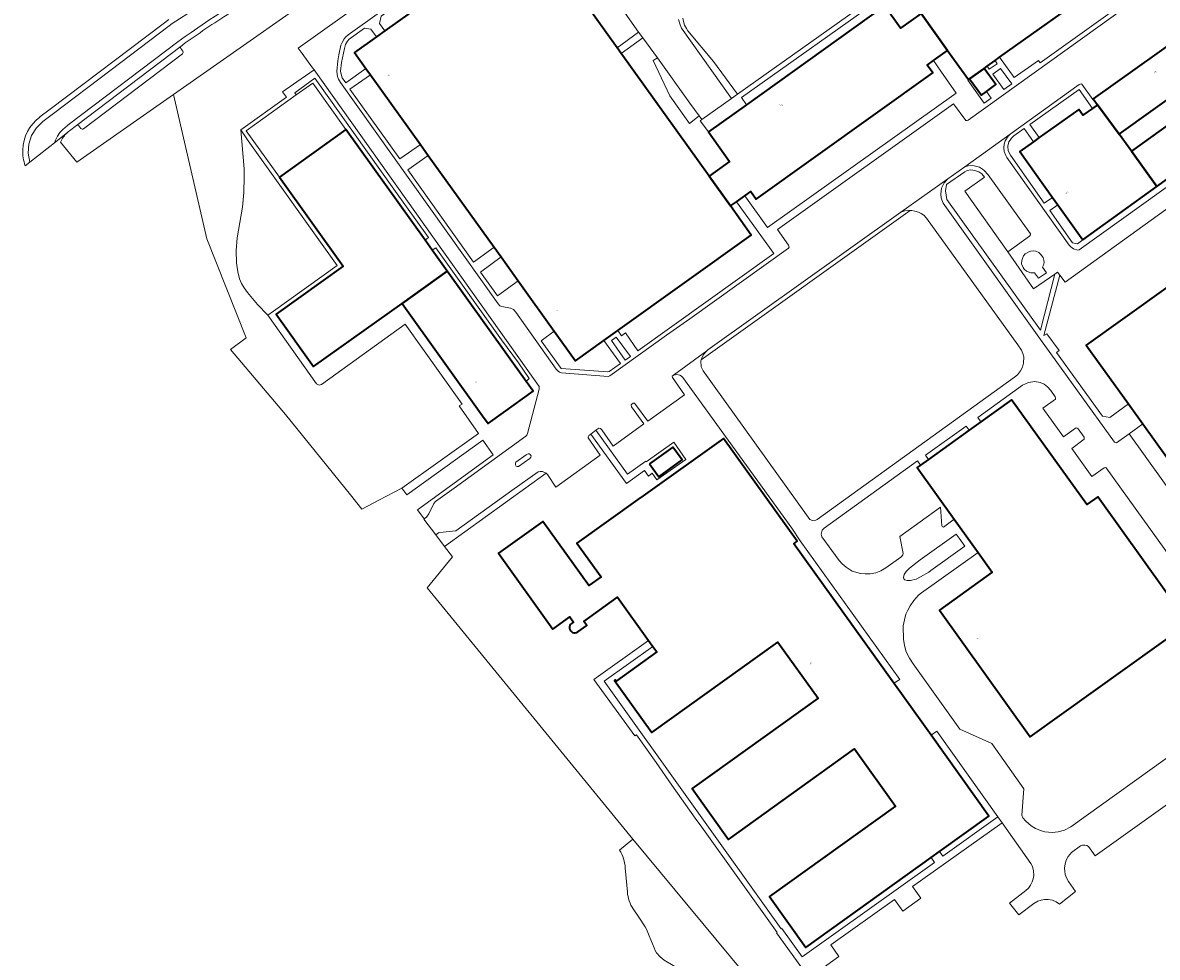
# Model space of a CAD drawing. Header units: metres. Extents: x 197700 to 204338, y 317132 to 325229.
# Tile 943 of 1056: x 198314 to 198631, y 321433 to 321694. Entities that reach past the tile are written whole.
import ezdxf
from ezdxf.enums import TextEntityAlignment as Align

# ---------------------------------------------------------------- set-up
doc = ezdxf.new("R2010")
doc.units = ezdxf.units.M
for name, color, linetype, lineweight in [('B-WE-IE-TERREINAFSCHEIDING_KUNSTMATIG_HEKWERK-G', 20, 'IE-TERREINAFSCHEIDING-KUNSTMATIG', 18), ('B-WE-OG-BEBOUWING-GV', 7, 'Continuous', 35), ('B-WE-OG-BEBOUWING-T18', 10, 'Continuous', 18), ('B-WE-OG-TERREIN_CULTUURSCHEIDING-GV', 7, 'Continuous', 18), ('B-WE-OG-TERREIN_ERF-GV', 7, 'Continuous', 18), ('B-WE-VH-VERHARDING_ASFALT-GV', 252, 'Continuous', 18), ('B-WE-VH-VERHARDING_OPEN-GV', 252, 'Continuous', 18)]:
    doc.layers.add(name, color=color, linetype=linetype, lineweight=lineweight)
doc.styles.add('NLCS-ISO-M200-T18', font='NLCS-ISO.ttf', dxfattribs={"height": 0.36})
doc.linetypes.add('IE-TERREINAFSCHEIDING-KUNSTMATIG', pattern='A,4,[82,NLCS.SHX,S=0.75,R=90,X=0,Y=0],4,-2', length=10)

msp = doc.modelspace()

# ---------------------------------------------------------------- linework, layer by layer
at = {"layer": 'B-WE-IE-TERREINAFSCHEIDING_KUNSTMATIG_HEKWERK-G'}
for points in [[(198561.092, 321816.061), (198550.496, 321812.791), (198539.994, 321805.173), (198519.003, 321790.175), (198445.589, 321737.124), (198407.619, 321710.163), (198355.784, 321673.714)], [(198484.155, 321465.641), (198511.443, 321432.724), (198521.276, 321420.86), (198524.294, 321417.522), (198528.369, 321413.388)]]:
    msp.add_lwpolyline(points, dxfattribs=at)
at = {"layer": 'B-WE-OG-BEBOUWING-GV'}
for points in [[(198586.604, 321684.151), (198614.96, 321704.45), (198606.087, 321716.838), (198619.507, 321726.487), (198620.396, 321727.127), (198622.604, 321728.714), (198620.578, 321731.522), (198618.388, 321729.954), (198617.504, 321729.321), (198604.047, 321719.688), (198588.623, 321741.222), (198587.114, 321743.329), (198582.75, 321749.42), (198545.674, 321722.843), (198564.64, 321696.41), (198572.08, 321686.05), (198577.9, 321677.92), (198578.225, 321678.152), (198582.267, 321681.046), (198583.094, 321681.638), (198585.314, 321683.227)], [(198613.95, 321670.88), (198620.04, 321662.64), (198656.69, 321688.92), (198649.63, 321698.86), (198649.243, 321698.583), (198646.122, 321702.946), (198639.741, 321698.564), (198642.856, 321694.014), (198612.78, 321672.5)], [(198515.392, 321645.466), (198517.08, 321646.66), (198518.6, 321644.54), (198567.9, 321679.83), (198566.37, 321681.96), (198568.171, 321683.25), (198572.08, 321686.05), (198564.64, 321696.41), (198558.91, 321692.3), (198554.45, 321698.51), (198515.85, 321670.881), (198505.226, 321663.277), (198511.13, 321655.06), (198505.4, 321650.95), (198511.37, 321642.62), (198513.042, 321643.803)], [(198578.225, 321678.152), (198581.504, 321673.604), (198582.91, 321674.617), (198585.536, 321676.511), (198582.267, 321681.046)], [(198596.077, 321660.554), (198592.24, 321657.81), (198601.372, 321645), (198602.856, 321642.918), (198609.82, 321633.15), (198630.533, 321648.007), (198623.41, 321657.94), (198620.04, 321662.64), (198613.95, 321670.88), (198612.557, 321669.881), (198609.88, 321667.96), (198608.71, 321669.59), (198597.678, 321661.7)], [(198623.41, 321657.94), (198630.533, 321648.007), (198641.83, 321656.111), (198634.717, 321666.042)], [(198428.072, 321630.229), (198426.063, 321633.038), (198403.957, 321663.948), (198385.397, 321650.672), (198403.21, 321625.77), (198384.45, 321612.34), (198394.93, 321597.76), (198419.65, 321615.39), (198432.255, 321624.38)], [(198696.055, 321515.89), (198719.73, 321532.84), (198701.319, 321558.5), (198694.56, 321567.92), (198706.25, 321576.35), (198703.069, 321580.789), (198695.213, 321591.765), (198676.641, 321617.713), (198669.199, 321612.386), (198661.134, 321623.944), (198674.34, 321633.2), (198666.78, 321643.75), (198610.83, 321603.72), (198622.614, 321587.273), (198626.629, 321581.67), (198658.914, 321536.611), (198662.3, 321531.885), (198681.32, 321505.34), (198694.375, 321514.687)], [(198419.65, 321615.39), (198442.151, 321583.943), (198443.67, 321581.82), (198447.941, 321584.879), (198456.25, 321590.83), (198454.282, 321593.581), (198432.255, 321624.38)], [(198581.327, 321582.242), (198578.081, 321579.916), (198566.705, 321571.762), (198564.485, 321570.17), (198563.55, 321569.5), (198573.915, 321555.038), (198580.566, 321545.757), (198584.52, 321540.24), (198569.76, 321529.67), (198595.16, 321494.23), (198639.4, 321525.94), (198614.01, 321561.36), (198610.95, 321559.16), (198589.96, 321588.43)], [(198488.796, 321570.503), (198491.373, 321566.915), (198497.896, 321571.658), (198495.318, 321575.184)]]:
    msp.add_lwpolyline(points, close=True, dxfattribs=at)
for points in [[(198447.948, 321715.245), (198414.855, 321691.544), (198412.467, 321689.834), (198406.36, 321685.46), (198409.559, 321681), (198410.816, 321679.247), (198424.798, 321659.751), (198426.967, 321656.726), (198445.339, 321631.11), (198447.285, 321628.396), (198452.091, 321621.694), (198462.165, 321607.647), (198468.13, 321599.33), (198476, 321604.965), (198479.91, 321607.764), (198517.21, 321634.47), (198511.37, 321642.62), (198505.4, 321650.95), (198480.851, 321685.221), (198479.701, 321686.826), (198470.518, 321699.646)], [(198468.712, 321523.577), (198471.221, 321525.381), (198470.423, 321526.495), (198479.852, 321533.252), (198488.486, 321521.204), (198489.685, 321519.53), (198490.803, 321517.971), (198479.439, 321509.827), (198479.224, 321510.128), (198479.004, 321509.971), (198489.43, 321495.44), (198524.67, 321520.7), (198535.88, 321505.05), (198500.65, 321479.79), (198510.83, 321465.58), (198546.07, 321490.85), (198557.5, 321474.9), (198522.27, 321449.63), (198532.47, 321435.4), (198567.467, 321460.504), (198569.822, 321462.193), (198583.62, 321472.09), (198567.449, 321494.672), (198557.032, 321509.22), (198529.103, 321548.224), (198530.021, 321548.882), (198509.412, 321577.663), (198487.016, 321561.626), (198485.534, 321560.565), (198468.499, 321548.367), (198475.235, 321538.96), (198471.82, 321536.515), (198458.977, 321554.451), (198446.537, 321545.543), (198461.733, 321524.323), (198466.538, 321527.764), (198467.568, 321526.324), (198467.024, 321525.934)]]:
    msp.add_lwpolyline(points, dxfattribs=at)
msp.add_lwpolyline([(198467.024, 321525.934, 1.0004813), (198468.712, 321523.577)], format="xyb", dxfattribs=at)
at = {"layer": 'B-WE-OG-TERREIN_CULTUURSCHEIDING-GV'}
for points in [[(198324.162, 321660.411), (198328.808, 321654.809), (198341.844, 321663.977), (198355.784, 321673.714), (198407.619, 321710.163), (198445.589, 321737.124), (198519.003, 321790.175), (198539.994, 321805.173), (198550.496, 321812.791), (198561.092, 321816.061), (198555.218, 321821.103), (198554.96, 321820.927), (198543.548, 321814.115)], [(198358.25, 321687.575), (198357.876, 321687.292)], [(198358.264, 321685.128), (198330.626, 321664.151)], [(198357.78, 321686.591), (198358.36, 321685.828)], [(198328.646, 321665.106), (198326.667, 321663.604)], [(198329.926, 321664.247), (198329.347, 321665.01)], [(198523.71, 321415.185), (198526.902, 321411.951), (198528.369, 321413.388), (198524.294, 321417.522), (198521.276, 321420.86), (198511.443, 321432.724), (198484.155, 321465.641), (198480.429, 321462.591)], [(198482.007, 321457.601), (198482.595, 321450.826)], [(198484.229, 321446.134), (198485.786, 321443.812), (198487.569, 321441.154), (198487.949, 321440.455), (198488.698, 321438.658), (198490.092, 321435.314), (198490.332, 321434.571), (198490.699, 321433.868), (198491.725, 321432.776), (198492.912, 321431.861), (198497.872, 321428.818)]]:
    msp.add_lwpolyline(points, dxfattribs=at)
for points in [[(198371.575, 321696.542, 0.0151786), (198358.25, 321687.575)], [(198357.876, 321687.292, 0.4087337), (198357.78, 321686.591)], [(198358.36, 321685.828, -0.4139472), (198358.264, 321685.128)], [(198329.347, 321665.01, 0.4107573), (198328.646, 321665.106)], [(198326.156, 321663.182, 0.1076383), (198324.162, 321660.411)], [(198326.667, 321663.604, 0.0202821), (198326.156, 321663.182)], [(198330.626, 321664.151, -0.4139472), (198329.926, 321664.247)], [(198480.429, 321462.591, -0.1104738), (198482.007, 321457.601)], [(198482.595, 321450.826, 0.1317652), (198484.229, 321446.134)]]:
    msp.add_lwpolyline(points, format="xyb", dxfattribs=at)
at = {"layer": 'B-WE-OG-TERREIN_ERF-GV'}
for points in [[(198545.674, 321722.843), (198521.314, 321756.795), (198519.501, 321755.496), (198521.196, 321753.066), (198520.82, 321752.779), (198535.323, 321732.239), (198560.208, 321697.516), (198558.982, 321696.643), (198555.175, 321701.877), (198514.447, 321672.893), (198515.85, 321670.881), (198554.45, 321698.51), (198558.91, 321692.3), (198564.64, 321696.41)], [(198606.087, 321716.838), (198614.96, 321704.45), (198586.604, 321684.151), (198590.679, 321678.471), (198597.45, 321683.252), (198597.962, 321682.563), (198627.914, 321704.171), (198628.903, 321705.283), (198629.317, 321705.895), (198629.956, 321707.308), (198630.17, 321708.045), (198630.197, 321709.871), (198630.124, 321710.822), (198629.775, 321711.898), (198619.507, 321726.487)], [(198447.948, 321715.245), (198446.522, 321717.275), (198444.496, 321717.624), (198413.771, 321695.634), (198413.36, 321693.607), (198414.855, 321691.544)], [(198409.559, 321681), (198406.36, 321685.46), (198412.467, 321689.834), (198410.911, 321691.993), (198409.098, 321692.304), (198404.85, 321689.2), (198404.425, 321688.675), (198403.876, 321687.724), (198403.539, 321686.649), (198402.755, 321682.671), (198402.481, 321680.257), (198402.67, 321679.069), (198402.933, 321678.394), (198403.896, 321677.032)], [(198505.4, 321650.95), (198511.13, 321655.06), (198505.226, 321663.277), (198502.897, 321666.381), (198503.385, 321666.73), (198502.627, 321667.764), (198499.965, 321665.68), (198494.471, 321673.368), (198489.801, 321683.283), (198490.976, 321684.034), (198486.934, 321689.596), (198480.851, 321685.221)], [(198499.965, 321665.68), (198502.627, 321667.764), (198500, 321671.345), (198490.976, 321684.034), (198489.801, 321683.283), (198494.471, 321673.368)], [(198568.171, 321683.25), (198566.37, 321681.96), (198567.9, 321679.83), (198518.6, 321644.54), (198517.08, 321646.66), (198515.392, 321645.466), (198521.75, 321636.558), (198574.455, 321674.093), (198570.175, 321680.253)], [(198586.881, 321680.979), (198584.666, 321679.481), (198587.736, 321675.199), (198589.977, 321676.771)], [(198410.816, 321679.247), (198405.085, 321675.206), (198419.038, 321655.767), (198424.798, 321659.751)], [(198612.557, 321669.881), (198608.818, 321675.193), (198595.062, 321665.394), (198597.678, 321661.7), (198608.71, 321669.59), (198609.88, 321667.96)], [(198601.372, 321645), (198592.24, 321657.81), (198596.077, 321660.554), (198593.498, 321664.27), (198590.607, 321662.211), (198589.943, 321661.586), (198589.505, 321661.037), (198589.216, 321660.512), (198588.927, 321659.286), (198589.038, 321658.023), (198589.624, 321656.759), (198599.083, 321643.411)], [(198445.339, 321631.11), (198426.967, 321656.726), (198421.278, 321652.68), (198439.612, 321626.915)], [(198588.861, 321629.755), (198576.856, 321646.746), (198582.363, 321650.69), (198581.614, 321651.555), (198580.777, 321652.144), (198579.702, 321652.533), (198578.602, 321652.685), (198577.552, 321652.486), (198576.863, 321652.15), (198571.807, 321648.605), (198571.479, 321646.816), (198571.864, 321644.377), (198598.047, 321607.902), (198601.995, 321623.581), (198596.062, 321619.487)], [(198609.82, 321633.15), (198602.856, 321642.918), (198600.619, 321641.345), (198606.996, 321632.305), (198608.333, 321632.052)], [(198561.594, 321641.352), (198503.205, 321599.636), (198503.117, 321599.311), (198503.253, 321597.672), (198503.726, 321596.533), (198533.067, 321555.676), (198533.604, 321555.024), (198534.303, 321554.736), (198535.241, 321554.797), (198535.642, 321555.021), (198590.739, 321594.716), (198591.603, 321595.441), (198592.417, 321596.49), (198592.981, 321597.565), (198593.283, 321598.69), (198593.335, 321600.416), (198593.111, 321601.38), (198592.712, 321602.343), (198591.727, 321603.821), (198566.217, 321639.219), (198565.443, 321640.046), (198564.694, 321640.522), (198563.981, 321640.861), (198562.956, 321641.188), (198562.031, 321641.377)], [(198447.285, 321628.396), (198441.539, 321624.14), (198446.294, 321617.464), (198452.091, 321621.694)], [(198597.504, 321622.4), (198599.694, 321623.96), (198598.584, 321625.475), (198598.91, 321626.087), (198599.011, 321626.8), (198598.962, 321627.476), (198598.737, 321628.239), (198598.051, 321629.178), (198597.551, 321629.579), (198596.727, 321629.956), (198596.089, 321630.044), (198595.351, 321630.008), (198594.989, 321629.908), (198593.787, 321629.235), (198593.311, 321628.66), (198593.061, 321628.222), (198592.847, 321627.397), (198592.746, 321626.459), (198593.144, 321625.42), (198593.469, 321624.932), (198594.106, 321624.393), (198595.356, 321623.954), (198595.781, 321623.891), (198596.381, 321623.94)], [(198462.165, 321607.647), (198458.505, 321604.952), (198464.048, 321597.177), (198477.113, 321596.209), (198477.501, 321596.334), (198480.637, 321598.537), (198476, 321604.965), (198468.13, 321599.33)], [(198478.147, 321604.989), (198481.934, 321599.499), (198483.435, 321600.524), (198479.497, 321605.976)], [(198566.705, 321571.762), (198578.081, 321579.916), (198577.241, 321581.102), (198565.901, 321573.001)], [(198658.914, 321536.611), (198626.629, 321581.67), (198622.777, 321578.946), (198651.032, 321539.479), (198647.928, 321537.244), (198647.627, 321536.857), (198647.676, 321536.319), (198650.834, 321531.774), (198651.121, 321531.511), (198651.346, 321531.448), (198652.059, 321531.734)], [(198564.485, 321570.17), (198563.636, 321571.403), (198537.551, 321552.542), (198537, 321551.967), (198536.711, 321550.892), (198536.96, 321550.141), (198541.803, 321543.492), (198542.589, 321542.616), (198543.726, 321541.663), (198545.437, 321540.585), (198547.7, 321539.906), (198549.012, 321539.754), (198550.4, 321539.802), (198552.001, 321540.1), (198553.452, 321540.611), (198554.854, 321541.434), (198558.984, 321544.418), (198559.398, 321544.792), (198559.586, 321545.142), (198559.636, 321545.455), (198558.705, 321550.222), (198570.107, 321558.423), (198570.438, 321553.219), (198570.55, 321553.056), (198570.887, 321552.881), (198573.915, 321555.038), (198563.55, 321569.5)], [(198575.314, 321549.719), (198574.498, 321550.874), (198564.398, 321543.709), (198561.456, 321541.399), (198560.492, 321540.438), (198559.916, 321539.575), (198559.764, 321538.763), (198559.864, 321538.412), (198560.139, 321538.087), (198560.776, 321537.898), (198561.676, 321537.922), (198563.252, 321538.32), (198564.479, 321538.918), (198566.831, 321540.291), (198567.37, 321540.74), (198576.894, 321547.481)], [(198567.467, 321460.504), (198532.47, 321435.4), (198522.27, 321449.63), (198557.5, 321474.9), (198546.07, 321490.85), (198510.83, 321465.58), (198500.65, 321479.79), (198535.88, 321505.05), (198524.67, 321520.7), (198489.43, 321495.44), (198479.004, 321509.971), (198479.224, 321510.128), (198479.439, 321509.827), (198490.803, 321517.971), (198489.685, 321519.53), (198476.126, 321509.804), (198525.584, 321440.536), (198525.797, 321440.686), (198531.401, 321432.775), (198568.384, 321459.151)], [(198569.822, 321462.193), (198570.74, 321460.883), (198586.142, 321471.909), (198569.078, 321495.817), (198567.449, 321494.672), (198583.62, 321472.09)]]:
    msp.add_lwpolyline(points, close=True, dxfattribs=at)
for points in [[(198407.619, 321710.163), (198355.784, 321673.714), (198365.095, 321633.453), (198376.116, 321605.727), (198371.657, 321602.522), (198387.103, 321584.353), (198405.268, 321561.902), (198408.434, 321557.839), (198413.11, 321560.378), (198419.618, 321563.736), (198441.009, 321579.03), (198435.566, 321586.743), (198436.403, 321587.194), (198420.51, 321609.533), (198397.094, 321592.725), (198396.732, 321592.575), (198396.445, 321592.562), (198395.757, 321592.874), (198382.141, 321612.088), (198379.201, 321615.026), (198376.411, 321618.451), (198375.485, 321619.726), (198374.772, 321620.901), (198374.22, 321622.276), (198373.707, 321624.177), (198373.33, 321626.728), (198373.277, 321630.117), (198373.587, 321633.656), (198375.043, 321642.299), (198375.428, 321646.388), (198375.55, 321650.791), (198375.498, 321652.942), (198374.553, 321663.846), (198387.335, 321672.995), (198386.271, 321674.458), (198390.245, 321677.324), (198395.043, 321680.616), (198394.629, 321681.192), (198391.711, 321685.25), (198390.638, 321686.741), (198434.27, 321717.943)], [(198709.858, 321616.933), (198687.107, 321649.047), (198675.114, 321666.264), (198674.515, 321666.903), (198673.628, 321667.517), (198672.903, 321667.831), (198671.853, 321668.02), (198670.027, 321667.822), (198668.288, 321666.812), (198657.411, 321659.085), (198656.7, 321660.024), (198656.25, 321660.063), (198637.162, 321646.282), (198636.799, 321645.782), (198636.685, 321645.094), (198636.972, 321644.368), (198604.905, 321621.313), (198603.407, 321623.291)], [(198603.407, 321623.291), (198598.92, 321606.362), (198599.796, 321606.898), (198603.203, 321602.165), (198602.527, 321601.628), (198615.319, 321583.823), (198617.394, 321583.482), (198622.614, 321587.273), (198610.83, 321603.72), (198666.78, 321643.75), (198674.34, 321633.2), (198661.134, 321623.944), (198669.199, 321612.386), (198676.641, 321617.713), (198695.213, 321591.765), (198707.051, 321600.238)], [(198467.024, 321525.934), (198467.568, 321526.324), (198466.538, 321527.764), (198461.733, 321524.323), (198446.537, 321545.543), (198458.977, 321554.451), (198471.82, 321536.515), (198475.235, 321538.96), (198468.499, 321548.367), (198485.534, 321560.565), (198487.016, 321561.626), (198509.412, 321577.663), (198530.021, 321548.882), (198529.103, 321548.224), (198557.032, 321509.22), (198558.7, 321510.283), (198530.907, 321549.062), (198528.523, 321552.543), (198498.104, 321594.62), (198497.679, 321595.02), (198497.228, 321595.294), (198496.378, 321595.469), (198495.478, 321595.318), (198495.116, 321595.043), (198495.204, 321594.631), (198498.545, 321589.805), (198488.299, 321582.446), (198484.908, 321587.159), (198484.57, 321587.521), (198484.245, 321587.508), (198483.858, 321587.246), (198483.696, 321586.995), (198483.783, 321586.508), (198487.15, 321581.67), (198478.653, 321575.5), (198475.462, 321580.012), (198475.099, 321580.387), (198474.612, 321580.5), (198473.825, 321579.949), (198482.653, 321567.687), (198487.707, 321571.325), (198487.87, 321571.095), (198495.538, 321576.568), (198498.947, 321571.792), (198490.862, 321566.021), (198489.534, 321567.883), (198488.472, 321567.125), (198487.393, 321568.638), (198482.342, 321565.014), (198472.4, 321578.873), (198471.838, 321578.435), (198471.651, 321578.122), (198471.651, 321577.772), (198475.017, 321572.934), (198462.622, 321564.035), (198460.245, 321567.573), (198459.919, 321567.885), (198431.531, 321547.422), (198433.746, 321544.51), (198426.639, 321535.877), (198484.155, 321465.641), (198511.443, 321432.724), (198521.276, 321420.86)], [(198531.056, 321430.049), (198524.292, 321439.452), (198524.405, 321439.589), (198503.419, 321468.95), (198501.562, 321471.495), (198495.039, 321480.696), (198490.624, 321487.107), (198485.099, 321494.846), (198484.686, 321494.534), (198473.188, 321510.253), (198488.486, 321521.204), (198479.852, 321533.252), (198470.423, 321526.495), (198471.221, 321525.381), (198468.712, 321523.577)], [(198643.3, 321482.411), (198613.261, 321460.957), (198611.405, 321463.552), (198610.943, 321463.854), (198610.368, 321464.006), (198609.718, 321463.97), (198609.179, 321463.784), (198606.71, 321461.952), (198605.744, 321460.829), (198605.216, 321459.78), (198604.9, 321458.717), (198604.759, 321457.492), (198604.781, 321456.666), (198604.916, 321455.777), (198605.264, 321454.801), (198605.836, 321453.786), (198607.791, 321451.04), (198603.316, 321447.5), (198602.405, 321448.128), (198601.369, 321448.557), (198600.144, 321448.773), (198599.143, 321448.764), (198598.23, 321448.616), (198597.241, 321448.281), (198596.189, 321447.696), (198591.927, 321444.531), (198589.36, 321447.779), (198593.973, 321451.331), (198594.663, 321451.992), (198595.228, 321452.753), (198595.744, 321453.753), (198595.983, 321454.528), (198596.124, 321455.453), (198596.102, 321456.754), (198595.781, 321457.969), (198595.371, 321458.883), (198587.313, 321470.229), (198562.298, 321452.375), (198564.603, 321449.166), (198559.577, 321445.565), (198557.248, 321448.762), (198539.402, 321436.092), (198541.694, 321432.845), (198536.668, 321429.194)]]:
    msp.add_lwpolyline(points, dxfattribs=at)
msp.add_lwpolyline([(198468.712, 321523.577, -1.0004813), (198467.024, 321525.934)], format="xyb", dxfattribs=at)
at = {"layer": 'B-WE-VH-VERHARDING_ASFALT-GV'}
for points in [[(198533.054, 321812.375), (198532.855, 321812.176), (198532.455, 321811.779), (198529.776, 321809.442), (198527.481, 321807.636), (198523.834, 321804.893), (198483.635, 321776.907), (198477.312, 321772.758), (198467.198, 321766.143), (198455.51, 321758.538), (198434.465, 321744.847), (198393.797, 321718.387), (198379.417, 321708.986), (198361.812, 321697.679), (198355.384, 321693.564), (198354.582, 321692.951), (198337.996, 321680.387), (198322.213, 321668.436), (198319.296, 321666.228), (198317.465, 321664.453), (198316.116, 321662.289), (198315.328, 321659.864), (198315.148, 321657.32), (198315.587, 321654.808)], [(198533.03, 321806.445), (198532.82, 321806.257), (198532.927, 321806.09), (198530.208, 321803.896), (198526.415, 321800.909), (198507.351, 321787.091), (198497.633, 321780.382), (198492.735, 321777.084), (198480.015, 321768.707), (198446.409, 321746.896), (198370.776, 321697.811), (198367.375, 321695.633), (198365.691, 321694.519), (198360.674, 321691.124), (198359.024, 321689.959), (198356.969, 321688.487), (198326.75, 321665.55), (198326.143, 321665.13), (198324.84, 321664.002), (198324.029, 321663.095), (198323.34, 321662.091), (198322.786, 321661.007), (198322.507, 321660.285), (198326.156, 321663.182)], [(198314.336, 321653.814), (198315.587, 321654.808), (198315.148, 321657.32), (198315.328, 321659.864), (198316.116, 321662.289), (198317.465, 321664.453), (198319.296, 321666.228), (198322.213, 321668.436), (198337.996, 321680.387), (198354.582, 321692.951), (198355.384, 321693.564), (198361.812, 321697.679)], [(198315.587, 321654.808), (198322.505, 321660.283), (198322.507, 321660.285), (198322.786, 321661.007), (198323.34, 321662.091), (198324.029, 321663.095), (198324.84, 321664.002), (198326.143, 321665.13), (198326.75, 321665.55), (198356.969, 321688.487), (198359.024, 321689.959), (198360.674, 321691.124), (198365.691, 321694.519)], [(198354.433, 321694.715), (198352.874, 321693.534), (198321.307, 321669.632), (198318.459, 321667.475), (198318.391, 321667.424)], [(198326.667, 321663.604), (198328.646, 321665.106), (198357.876, 321687.292), (198358.25, 321687.575)]]:
    msp.add_lwpolyline(points, dxfattribs=at)
for points in [[(198358.25, 321687.575, -0.0151786), (198371.575, 321696.542)], [(198318.391, 321667.424, 0.2253979), (198313.642, 321658.29)], [(198326.156, 321663.182, -0.0202821), (198326.667, 321663.604)], [(198313.642, 321658.29, 0.0951725), (198314.336, 321653.814)]]:
    msp.add_lwpolyline(points, format="xyb", dxfattribs=at)
at = {"layer": 'B-WE-VH-VERHARDING_OPEN-GV'}
for points in [[(198454.479, 321726.146), (198404.612, 321690.476), (198403.912, 321689.875), (198403.437, 321689.337), (198402.863, 321688.299), (198402.564, 321687.498), (198401.953, 321684.822), (198401.667, 321683.183), (198401.394, 321680.169), (198401.582, 321678.744), (198401.87, 321678.031), (198402.434, 321677.081), (198446.458, 321615.263), (198446.959, 321614.738), (198447.547, 321614.488), (198449.91, 321614.002), (198450.81, 321613.652), (198451.423, 321612.902), (198462.736, 321596.976), (198463.249, 321596.389), (198463.649, 321596.151), (198464.224, 321595.976), (198477.202, 321594.983), (198477.689, 321595.096), (198493.507, 321606.485), (198500, 321611.042), (198527.643, 321630.771), (198527.781, 321631.058), (198527.657, 321631.609), (198524.55, 321636.004), (198573.726, 321671.117), (198577.196, 321666.509), (198577.508, 321666.508), (198577.796, 321666.62), (198627.524, 321702.383)], [(198627.524, 321702.383), (198577.796, 321666.62), (198577.508, 321666.508), (198577.196, 321666.509), (198573.726, 321671.117), (198524.55, 321636.004), (198527.657, 321631.609), (198527.781, 321631.058), (198527.643, 321630.771), (198500, 321611.042), (198493.507, 321606.485), (198477.689, 321595.096), (198477.202, 321594.983), (198464.224, 321595.976), (198463.649, 321596.151), (198463.249, 321596.389), (198462.736, 321596.976), (198451.423, 321612.902), (198450.81, 321613.652), (198449.91, 321614.002), (198447.547, 321614.488), (198446.959, 321614.738), (198446.458, 321615.263), (198402.434, 321677.081), (198401.87, 321678.031), (198401.582, 321678.744), (198401.394, 321680.169), (198401.667, 321683.183), (198401.953, 321684.822), (198402.564, 321687.498), (198402.863, 321688.299), (198403.437, 321689.337), (198403.912, 321689.875), (198404.612, 321690.476), (198454.479, 321726.146)], [(198434.27, 321717.943), (198390.638, 321686.741), (198391.711, 321685.25), (198394.629, 321681.192), (198395.043, 321680.616), (198457.338, 321593.096), (198457.901, 321592.133), (198457.927, 321591.396), (198454.686, 321579.013), (198454.474, 321578.538), (198454.211, 321578.262), (198434.182, 321563.732), (198428.972, 321560.052), (198428.485, 321559.464), (198427.087, 321556.524), (198426.5, 321555.648), (198425.85, 321555.185), (198425.737, 321555.11), (198429.036, 321550.713), (198429.778, 321551.211), (198430.191, 321551.336), (198434.691, 321551.801), (198450.297, 321563.09), (198457.694, 321568.272), (198458.181, 321568.397), (198458.906, 321568.398), (198459.919, 321567.885), (198460.245, 321567.573), (198462.622, 321564.035), (198475.017, 321572.934), (198471.651, 321577.772), (198471.651, 321578.122), (198471.838, 321578.435), (198472.4, 321578.873), (198473.825, 321579.949), (198474.612, 321580.5), (198475.099, 321580.387), (198475.462, 321580.012), (198478.653, 321575.5), (198487.15, 321581.67), (198483.783, 321586.508), (198483.696, 321586.995), (198483.858, 321587.246), (198484.245, 321587.508), (198484.57, 321587.521), (198484.908, 321587.159), (198488.299, 321582.446), (198498.545, 321589.805), (198495.204, 321594.631), (198495.116, 321595.043), (198495.478, 321595.318), (198504.816, 321602.155), (198505.06, 321602.373), (198559.017, 321640.868), (198572.147, 321650.218), (198576.915, 321653.575), (198589.582, 321662.713), (198608.857, 321676.593), (198609.358, 321676.705), (198609.62, 321676.68), (198612.642, 321672.401), (198612.78, 321672.5), (198642.856, 321694.014)], [(198627.914, 321704.171), (198597.962, 321682.563), (198597.45, 321683.252), (198590.679, 321678.471), (198586.604, 321684.151), (198585.314, 321683.227), (198585.92, 321682.356), (198583.718, 321680.796), (198583.094, 321681.638), (198582.267, 321681.046), (198585.536, 321676.511), (198582.91, 321674.617), (198584.269, 321672.702), (198582.317, 321671.292), (198577.712, 321677.785), (198577.9, 321677.92), (198572.08, 321686.05), (198568.171, 321683.25), (198570.175, 321680.253), (198574.455, 321674.093), (198521.75, 321636.558), (198515.392, 321645.466), (198513.042, 321643.803), (198523.528, 321629.288), (198485.532, 321602.087), (198482.081, 321607.179), (198480.969, 321606.341), (198479.91, 321607.764), (198476, 321604.965), (198480.637, 321598.537), (198477.501, 321596.334), (198477.113, 321596.209), (198464.048, 321597.177), (198458.505, 321604.952), (198462.165, 321607.647), (198452.091, 321621.694), (198446.294, 321617.464), (198441.539, 321624.14), (198447.285, 321628.396), (198445.339, 321631.11), (198439.612, 321626.915), (198421.278, 321652.68), (198426.967, 321656.726), (198424.798, 321659.751), (198419.038, 321655.767), (198405.085, 321675.206), (198410.816, 321679.247), (198409.559, 321681), (198403.896, 321677.032), (198402.933, 321678.394), (198402.67, 321679.069), (198402.481, 321680.257), (198402.755, 321682.671), (198403.539, 321686.649), (198403.876, 321687.724), (198404.425, 321688.675), (198404.85, 321689.2), (198409.098, 321692.304), (198410.911, 321691.993), (198412.467, 321689.834), (198414.855, 321691.544), (198413.36, 321693.607), (198413.771, 321695.634)], [(198498.056, 321695.13), (198498.357, 321693.792), (198498.595, 321693.105), (198499.071, 321692.192), (198499.521, 321691.554), (198506.671, 321682.973), (198513.378, 321673.837), (198554.389, 321703.004)], [(198481.315, 321697.397), (198485.745, 321691.172), (198486.934, 321689.596), (198490.976, 321684.034), (198500, 321671.345), (198502.627, 321667.764), (198503.385, 321666.73), (198511.68, 321672.629), (198497.758, 321692.254), (198497.32, 321693.217), (198496.906, 321694.679)], [(198496.906, 321694.679), (198497.32, 321693.217), (198497.758, 321692.254), (198511.68, 321672.629), (198513.378, 321673.837), (198506.671, 321682.973), (198499.521, 321691.554), (198499.071, 321692.192), (198498.595, 321693.105), (198498.357, 321693.792), (198498.056, 321695.13)], [(198656.69, 321688.92), (198620.04, 321662.64), (198623.41, 321657.94), (198634.717, 321666.042)], [(198641.83, 321656.111), (198630.533, 321648.007), (198609.82, 321633.15), (198608.333, 321632.052), (198606.996, 321632.305), (198600.619, 321641.345), (198602.856, 321642.918), (198601.372, 321645), (198599.083, 321643.411), (198589.624, 321656.759), (198589.038, 321658.023), (198588.927, 321659.286), (198589.216, 321660.512), (198589.505, 321661.037), (198589.943, 321661.586), (198590.607, 321662.211), (198593.498, 321664.27), (198596.077, 321660.554), (198597.678, 321661.7), (198595.062, 321665.394), (198608.818, 321675.193), (198612.557, 321669.881), (198613.95, 321670.88), (198612.78, 321672.5), (198612.642, 321672.401), (198609.62, 321676.68), (198609.358, 321676.705), (198608.857, 321676.593), (198589.582, 321662.713), (198588.956, 321662.076), (198588.141, 321660.789), (198587.878, 321659.913), (198587.776, 321658.888), (198587.875, 321657.862), (198588.323, 321656.686), (198588.61, 321656.172), (198606.007, 321631.631), (198606.494, 321631.167), (198607.293, 321630.615), (198608.431, 321630.251), (198608.869, 321630.388), (198667.357, 321672.279)], [(198667.357, 321672.279), (198608.869, 321630.388), (198608.431, 321630.251), (198607.293, 321630.615), (198606.494, 321631.167), (198606.007, 321631.631), (198588.61, 321656.172), (198588.323, 321656.686), (198587.875, 321657.862), (198587.776, 321658.888), (198587.878, 321659.913), (198588.141, 321660.789), (198588.956, 321662.076), (198589.582, 321662.713), (198576.915, 321653.575), (198577.829, 321653.849), (198579.117, 321653.947), (198580.979, 321653.432), (198581.854, 321652.88), (198582.303, 321652.504), (198583.364, 321651.339), (198595.22, 321634.861), (198595.208, 321634.511), (198594.919, 321634.174), (198588.861, 321629.755), (198596.062, 321619.487), (198601.995, 321623.581), (198602.771, 321624.13), (198603.407, 321623.291), (198604.905, 321621.313), (198636.972, 321644.368)], [(198651.032, 321539.479), (198622.777, 321578.946), (198619.298, 321576.45), (198618.685, 321576.638), (198598.043, 321605.262), (198570.85, 321643.403), (198570.426, 321644.304), (198570.289, 321644.867), (198570.215, 321645.893), (198570.38, 321647.606), (198571.145, 321649.068), (198572.147, 321650.218), (198559.017, 321640.868), (198559.587, 321641.068), (198560.156, 321641.267), (198561.169, 321641.391), (198561.594, 321641.352), (198562.031, 321641.377), (198562.956, 321641.188), (198563.981, 321640.861), (198564.694, 321640.522), (198565.443, 321640.046), (198566.217, 321639.219), (198591.727, 321603.821), (198592.712, 321602.343), (198593.111, 321601.38), (198593.335, 321600.416), (198593.283, 321598.69), (198592.981, 321597.565), (198592.417, 321596.49), (198591.603, 321595.441), (198590.739, 321594.716), (198535.642, 321555.021), (198535.241, 321554.797), (198534.303, 321554.736), (198533.604, 321555.024), (198533.067, 321555.676), (198503.726, 321596.533), (198503.253, 321597.672), (198503.117, 321599.311), (198503.205, 321599.636), (198503.557, 321600.524), (198503.995, 321601.224), (198504.571, 321601.936), (198504.816, 321602.155), (198495.478, 321595.318), (198496.378, 321595.469), (198497.228, 321595.294), (198497.679, 321595.02), (198498.104, 321594.62), (198528.523, 321552.543), (198530.907, 321549.062), (198558.7, 321510.283), (198557.032, 321509.22), (198567.449, 321494.672), (198569.078, 321495.817), (198586.142, 321471.909), (198587.313, 321470.229), (198595.371, 321458.883), (198595.781, 321457.969), (198596.102, 321456.754), (198596.124, 321455.453), (198595.983, 321454.528), (198595.744, 321453.753), (198595.228, 321452.753), (198594.663, 321451.992), (198593.973, 321451.331), (198589.36, 321447.779), (198591.927, 321444.531), (198596.189, 321447.696), (198597.241, 321448.281), (198598.23, 321448.616), (198599.143, 321448.764), (198600.144, 321448.773), (198601.369, 321448.557), (198602.405, 321448.128), (198603.316, 321447.5), (198607.791, 321451.04), (198605.836, 321453.786), (198605.264, 321454.801), (198604.916, 321455.777), (198604.781, 321456.666), (198604.759, 321457.492), (198604.9, 321458.717), (198605.216, 321459.78), (198605.744, 321460.829), (198606.71, 321461.952), (198609.179, 321463.784), (198609.718, 321463.97), (198610.368, 321464.006), (198610.943, 321463.854), (198611.405, 321463.552), (198613.261, 321460.957), (198643.3, 321482.411)], [(198637.185, 321491.074), (198606.506, 321469.084), (198604.715, 321468.163), (198602.925, 321467.668), (198601.299, 321467.51), (198599.236, 321467.704), (198598.324, 321467.932), (198596.637, 321468.6), (198595.401, 321469.329), (198593.905, 321470.672), (198593.132, 321471.638), (198592.834, 321472.314), (198593.406, 321479.681), (198584.388, 321492.419), (198575.496, 321496.348), (198562.407, 321514.643), (198561.396, 321516.183), (198560.947, 321517.034), (198560.424, 321518.286), (198560.001, 321519.887), (198559.703, 321521.451), (198559.671, 321525.216), (198559.998, 321526.955), (198560.438, 321528.492), (198560.827, 321529.467), (198561.567, 321530.83), (198562.594, 321532.354), (198563.971, 321533.791), (198564.798, 321534.452), (198580.566, 321545.757), (198573.915, 321555.038), (198570.887, 321552.881), (198570.55, 321553.056), (198570.438, 321553.219), (198570.107, 321558.423), (198558.705, 321550.222), (198559.636, 321545.455), (198559.586, 321545.142), (198559.398, 321544.792), (198558.984, 321544.418), (198554.854, 321541.434), (198553.452, 321540.611), (198552.001, 321540.1), (198550.4, 321539.802), (198549.012, 321539.754), (198547.7, 321539.906), (198545.437, 321540.585), (198543.726, 321541.663), (198542.589, 321542.616), (198541.803, 321543.492), (198536.96, 321550.141), (198536.711, 321550.892), (198537, 321551.967), (198537.551, 321552.542), (198563.636, 321571.403), (198564.485, 321570.17), (198566.705, 321571.762), (198565.901, 321573.001), (198577.241, 321581.102), (198578.081, 321579.916), (198581.327, 321582.242), (198580.47, 321583.487), (198593.036, 321592.524), (198594.638, 321593.31), (198596.451, 321593.557), (198597.952, 321593.23), (198599.026, 321592.803), (198599.976, 321592.101), (198600.949, 321590.999), (198602.147, 321589.296), (198602.21, 321589.033), (198602.171, 321588.608), (198598.704, 321586.086), (198604.47, 321578.098), (198607.762, 321580.544), (198608.025, 321580.632), (198608.312, 321580.544), (198608.55, 321580.318), (198610.247, 321577.977), (198610.272, 321577.676), (198610.184, 321577.414), (198606.742, 321574.867), (198612.408, 321567.041), (198615.812, 321569.438), (198616.125, 321569.487), (198616.387, 321569.374), (198655.225, 321515.407)], [(198655.225, 321515.407), (198616.387, 321569.374), (198616.125, 321569.487), (198615.812, 321569.438), (198612.408, 321567.041), (198606.742, 321574.867), (198610.184, 321577.414), (198610.272, 321577.676), (198610.247, 321577.977), (198608.55, 321580.318), (198608.312, 321580.544), (198608.025, 321580.632), (198607.762, 321580.544), (198604.47, 321578.098), (198598.704, 321586.086), (198602.171, 321588.608), (198602.21, 321589.033), (198602.147, 321589.296), (198600.949, 321590.999), (198599.976, 321592.101), (198599.026, 321592.803), (198597.952, 321593.23), (198596.451, 321593.557), (198594.638, 321593.31), (198593.036, 321592.524), (198580.47, 321583.487), (198581.327, 321582.242), (198589.96, 321588.43), (198610.95, 321559.16), (198614.01, 321561.36), (198639.4, 321525.94), (198595.16, 321494.23), (198569.76, 321529.67), (198584.52, 321540.24), (198580.566, 321545.757), (198564.798, 321534.452), (198563.971, 321533.791), (198562.594, 321532.354), (198561.567, 321530.83), (198560.827, 321529.467), (198560.438, 321528.492), (198559.998, 321526.955), (198559.671, 321525.216), (198559.703, 321521.451), (198560.001, 321519.887), (198560.424, 321518.286), (198560.947, 321517.034), (198561.396, 321516.183), (198562.407, 321514.643), (198575.496, 321496.348), (198584.388, 321492.419), (198593.406, 321479.681), (198592.834, 321472.314), (198593.132, 321471.638), (198593.905, 321470.672), (198595.401, 321469.329), (198596.637, 321468.6), (198598.324, 321467.932), (198599.236, 321467.704), (198601.299, 321467.51), (198602.925, 321467.668), (198604.715, 321468.163), (198606.506, 321469.084), (198637.185, 321491.074)], [(198536.668, 321429.194), (198541.694, 321432.845), (198539.402, 321436.092), (198557.248, 321448.762), (198559.577, 321445.565), (198564.603, 321449.166), (198562.298, 321452.375), (198587.313, 321470.229), (198586.142, 321471.909), (198570.74, 321460.883), (198569.822, 321462.193), (198567.467, 321460.504), (198568.384, 321459.151), (198531.401, 321432.775), (198525.797, 321440.686), (198525.584, 321440.536), (198476.126, 321509.804), (198489.685, 321519.53), (198488.486, 321521.204), (198473.188, 321510.253), (198484.686, 321494.534), (198485.099, 321494.846), (198490.624, 321487.107), (198495.039, 321480.696), (198501.562, 321471.495), (198503.419, 321468.95), (198524.405, 321439.589), (198524.292, 321439.452), (198531.056, 321430.049)]]:
    msp.add_lwpolyline(points, dxfattribs=at)
for points in [[(198475.805, 321705.395), (198477.984, 321702.351), (198473.498, 321699.139), (198472.248, 321700.885), (198470.518, 321699.646), (198479.701, 321686.826), (198485.745, 321691.172), (198481.315, 321697.397), (198478.649, 321702.223), (198476.496, 321705.286), (198476.133, 321705.548)], [(198554.389, 321703.004), (198513.378, 321673.837), (198511.68, 321672.629), (198503.385, 321666.73), (198502.897, 321666.381), (198505.226, 321663.277), (198515.85, 321670.881), (198514.447, 321672.893), (198555.175, 321701.877)], [(198479.701, 321686.826), (198480.851, 321685.221), (198486.934, 321689.596), (198485.745, 321691.172)], [(198585.314, 321683.227), (198583.094, 321681.638), (198583.718, 321680.796), (198585.92, 321682.356)], [(198586.881, 321680.979), (198589.977, 321676.771), (198587.736, 321675.199), (198584.666, 321679.481)], [(198420.982, 321561.848), (198442.161, 321577.117), (198445.089, 321573.042), (198423.985, 321557.698), (198425.85, 321555.185), (198426.5, 321555.648), (198427.087, 321556.524), (198428.485, 321559.464), (198428.972, 321560.052), (198434.182, 321563.732), (198454.211, 321578.262), (198454.474, 321578.538), (198454.686, 321579.013), (198457.927, 321591.396), (198457.901, 321592.133), (198457.338, 321593.096), (198395.043, 321680.616), (198390.245, 321677.324), (198386.271, 321674.458), (198387.335, 321672.995), (198374.553, 321663.846), (198376.643, 321660.846), (198401.546, 321626.006), (198383.741, 321613.24), (198382.141, 321612.088), (198395.757, 321592.874), (198396.445, 321592.562), (198396.732, 321592.575), (198397.094, 321592.725), (198420.51, 321609.533), (198436.403, 321587.194), (198435.566, 321586.743), (198441.009, 321579.03), (198419.618, 321563.736)], [(198426.063, 321633.038), (198428.072, 321630.229), (198429.058, 321630.949), (198447.453, 321605.209), (198452.134, 321598.796), (198455.187, 321594.358), (198454.282, 321593.581), (198456.25, 321590.83), (198447.941, 321584.879), (198443.67, 321581.82), (198442.151, 321583.943), (198419.65, 321615.39), (198394.93, 321597.76), (198384.45, 321612.34), (198403.21, 321625.77), (198385.397, 321650.672), (198376.12, 321663.64), (198390.089, 321673.635), (198389.659, 321674.247), (198395.294, 321678.29), (198417.307, 321647.262), (198427.018, 321633.761)], [(198403.957, 321663.948), (198426.063, 321633.038), (198427.018, 321633.761), (198417.307, 321647.262), (198395.294, 321678.29), (198389.659, 321674.247), (198390.089, 321673.635), (198394.68, 321676.92)], [(198582.91, 321674.617), (198581.504, 321673.604), (198578.225, 321678.152), (198577.9, 321677.92), (198577.712, 321677.785), (198582.317, 321671.292), (198584.269, 321672.702)], [(198622.777, 321578.946), (198626.629, 321581.67), (198622.614, 321587.273), (198617.394, 321583.482), (198615.319, 321583.823), (198602.527, 321601.628), (198603.203, 321602.165), (198599.796, 321606.898), (198598.92, 321606.362), (198603.407, 321623.291), (198602.771, 321624.13), (198601.995, 321623.581), (198598.047, 321607.902), (198571.864, 321644.377), (198571.479, 321646.816), (198571.807, 321648.605), (198576.863, 321652.15), (198577.552, 321652.486), (198578.602, 321652.685), (198579.702, 321652.533), (198580.777, 321652.144), (198581.614, 321651.555), (198582.363, 321650.69), (198576.856, 321646.746), (198588.861, 321629.755), (198594.919, 321634.174), (198595.208, 321634.511), (198595.22, 321634.861), (198583.364, 321651.339), (198582.303, 321652.504), (198581.854, 321652.88), (198580.979, 321653.432), (198579.117, 321653.947), (198577.829, 321653.849), (198576.915, 321653.575), (198572.147, 321650.218), (198571.145, 321649.068), (198570.38, 321647.606), (198570.215, 321645.893), (198570.289, 321644.867), (198570.426, 321644.304), (198570.85, 321643.403), (198598.043, 321605.262), (198618.685, 321576.638), (198619.298, 321576.45)], [(198513.042, 321643.803), (198511.37, 321642.62), (198517.21, 321634.47), (198479.91, 321607.764), (198480.969, 321606.341), (198482.081, 321607.179), (198485.532, 321602.087), (198523.528, 321629.288)], [(198503.205, 321599.636), (198561.594, 321641.352), (198561.169, 321641.391), (198560.156, 321641.267), (198559.587, 321641.068), (198559.017, 321640.868), (198505.06, 321602.373), (198504.816, 321602.155), (198504.571, 321601.936), (198503.995, 321601.224), (198503.557, 321600.524)], [(198432.255, 321624.38), (198454.282, 321593.581), (198455.187, 321594.358), (198452.134, 321598.796), (198447.453, 321605.209), (198429.058, 321630.949), (198428.072, 321630.229)], [(198597.504, 321622.4), (198596.381, 321623.94), (198595.781, 321623.891), (198595.356, 321623.954), (198594.106, 321624.393), (198593.469, 321624.932), (198593.144, 321625.42), (198592.746, 321626.459), (198592.847, 321627.397), (198593.061, 321628.222), (198593.311, 321628.66), (198593.787, 321629.235), (198594.989, 321629.908), (198595.351, 321630.008), (198596.089, 321630.044), (198596.727, 321629.956), (198597.551, 321629.579), (198598.051, 321629.178), (198598.737, 321628.239), (198598.962, 321627.476), (198599.011, 321626.8), (198598.91, 321626.087), (198598.584, 321625.475), (198599.694, 321623.96)], [(198478.147, 321604.989), (198479.497, 321605.976), (198483.435, 321600.524), (198481.934, 321599.499)], [(198487.707, 321571.325), (198482.653, 321567.687), (198473.825, 321579.949), (198472.4, 321578.873), (198482.342, 321565.014), (198487.393, 321568.638), (198488.472, 321567.125), (198489.534, 321567.883), (198490.862, 321566.021), (198498.947, 321571.792), (198495.538, 321576.568), (198487.87, 321571.095)], [(198454.328, 321573.082), (198451.454, 321570.978), (198451.292, 321570.678), (198451.305, 321570.302), (198451.543, 321569.915), (198451.843, 321569.778), (198452.18, 321569.816), (198455.341, 321572.057), (198455.616, 321572.382), (198455.666, 321572.733), (198455.453, 321573.133), (198455.165, 321573.307), (198454.865, 321573.332)], [(198454.328, 321573.082), (198454.865, 321573.332), (198455.165, 321573.307), (198455.453, 321573.133), (198455.666, 321572.733), (198455.616, 321572.382), (198455.341, 321572.057), (198452.18, 321569.816), (198451.843, 321569.778), (198451.543, 321569.915), (198451.305, 321570.302), (198451.292, 321570.678), (198451.454, 321570.978)], [(198488.796, 321570.503), (198495.318, 321575.184), (198497.896, 321571.658), (198491.373, 321566.915)], [(198431.531, 321547.422), (198459.919, 321567.885), (198458.906, 321568.398), (198458.181, 321568.397), (198457.694, 321568.272), (198450.297, 321563.09), (198434.691, 321551.801), (198430.191, 321551.336), (198429.778, 321551.211), (198429.036, 321550.713)], [(198575.314, 321549.719), (198576.894, 321547.481), (198567.37, 321540.74), (198566.831, 321540.291), (198564.479, 321538.918), (198563.252, 321538.32), (198561.676, 321537.922), (198560.776, 321537.898), (198560.139, 321538.087), (198559.864, 321538.412), (198559.764, 321538.763), (198559.916, 321539.575), (198560.492, 321540.438), (198561.456, 321541.399), (198564.398, 321543.709), (198574.498, 321550.874)]]:
    msp.add_lwpolyline(points, close=True, dxfattribs=at)

# ---------------------------------------------------------------- texts
at = {"layer": 'B-WE-OG-BEBOUWING-T18', "style": 'NLCS-ISO-M200-T18'}
for s, rotation, p in [('7A', 35.6, (198415.842, 321679.103)), ('17D', 35.6, (198630.145, 321680.004)), ('17A', 35.5, (198605.371, 321646.281)), ('7C', 35.6, (198462.991, 321613.358)), ('5B', 35.5, (198440.308, 321593.393)), ('19', 35.6, (198580.409, 321521.679)), ('21', 35.6, (198533.826, 321514.787))]:
    msp.add_text(s, height=0.36, rotation=rotation, dxfattribs=at).set_placement(p, align=Align.MIDDLE)
msp.add_text('9-9A', height=0.36, dxfattribs=at).set_placement((198525.514, 321670.724), align=Align.MIDDLE)

doc.saveas('drawing.dxf')
